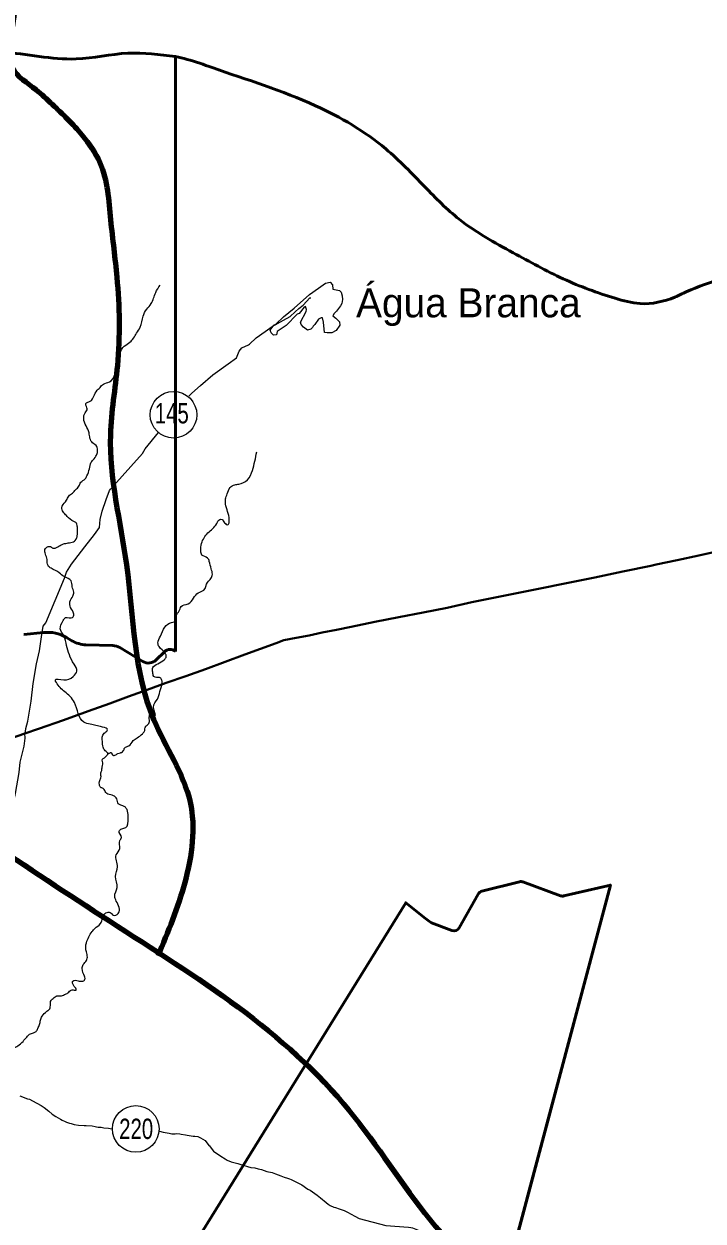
# Model space of a CAD drawing. Extents: x -1643653 to 4543381, y 1624270 to 13878484.
# Drawn here: x 611342 to 623027, y 8960077 to 8980683 of the extents above; entities that cross this region are included whole.
import ezdxf
from ezdxf.enums import TextEntityAlignment as Align

# ---------------------------------------------------------------- set-up
doc = ezdxf.new("R2010")
doc.units = 0
doc.header["$LTSCALE"] = 200
for name, color, linetype, lineweight in [('12', 7, 'Continuous', 25), ('21', 7, 'Continuous', 25), ('24', 7, 'Continuous', 25), ('48', 7, 'Continuous', 25), ('58', 7, 'Continuous', 13), ('59', 7, 'Continuous', 53), ('60', 7, 'Continuous', 13), ('9', 7, 'Continuous', 90)]:
    doc.layers.add(name, color=color, linetype=linetype, lineweight=lineweight)
doc.layers.add('41', color=7, linetype='Continuous')

msp = doc.modelspace()

# ---------------------------------------------------------------- linework, layer by layer
at = {"layer": '12'}
for points in [[(615222.8, 8975168.5), (615339, 8975277.8), (615490.8, 8975390.2), (615612.1, 8975473.5), (615808.6, 8975586), (615925.4, 8975649.3), (616008.4, 8975727.6), (616074.8, 8975783.8), (616145, 8975840), (616263.2, 8975966.3), (616268.5, 8975969.3), (616277.5, 8975970.4)], [(614179.1, 8974275.6), (614232, 8974325.6), (614380.4, 8974459), (614591.6, 8974640.6), (614857, 8974834.3), (614998.5, 8974937.7), (615021.7, 8974991.9), (615045, 8975053), (615091.5, 8975110.2), (615204.3, 8975158.4), (615222.8, 8975168.5)], [(612832.5, 8972676.8), (613380.5, 8973289.6), (613425.9, 8973370.8), (613657.1, 8973648.4)], [(612040.3, 8971143.9), (612075.9, 8971248.3), (612161.5, 8971384.7), (612387.3, 8971680.5), (612554.1, 8971895.1), (612640.6, 8972015.5), (612654.9, 8972153.7), (612690.4, 8972298), (612756.6, 8972498.4), (612812.5, 8972654.7), (612832.5, 8972676.8)], [(611360.5, 8968467.9), (611360.9, 8968494.9), (611366.6, 8968506), (611377.4, 8968558.1), (611408, 8968681.3), (611469.3, 8969025.9), (611498.7, 8969332.5), (611555.6, 8969669.1), (611608.8, 8969893.5), (611644.5, 8970132.9), (611675.2, 8970318.3), (611717, 8970376.4), (612040.3, 8971143.9)], [(610973, 8965953.3), (610994.3, 8966098.6), (611002.5, 8966316), (611033.2, 8966472.2), (611059.2, 8966633.6), (611105, 8966822.9), (611145.7, 8967062.3), (611155.3, 8967247.7), (611194.3, 8967437), (611259.2, 8967798.7), (611279.7, 8967975), (611318.7, 8968135.3), (611346, 8968249.5), (611361.8, 8968386.8), (611360.5, 8968467.9)], [(611269.6, 8962231), (611402.6, 8962182.1), (611435.5, 8962173.2), (611490.1, 8962144.2), (611638.5, 8962063.3), (611691.1, 8962029.4), (611771.1, 8961966.4), (611829.3, 8961918.4), (611889.1, 8961876.4), (611971.1, 8961828.5), (611997.8, 8961813.5), (612050.6, 8961788.6), (612077, 8961777.6), (612125.6, 8961761.6), (612153.7, 8961756.7), (612204.9, 8961738.7), (612281.6, 8961727.8), (612380.1, 8961723), (612410.5, 8961723), (612515.1, 8961715.2), (612566.3, 8961705.2), (612591.9, 8961698.3), (612616.6, 8961694.3), (612643, 8961692.3), (612669.5, 8961691.4), (612719.8, 8961683.5), (612795.6, 8961675.6), (612823.8, 8961668.6), (612864.6, 8961663.8)], [(613672.1, 8961625.4), (613738.4, 8961606.9), (613840.6, 8961591.1), (613866.3, 8961585.1), (613888.9, 8961581.1), (613942.1, 8961579.2), (613971.7, 8961581.3), (614023.1, 8961578.3), (614049.5, 8961572.4), (614124.5, 8961561.5), (614153.6, 8961554.5), (614252.3, 8961537.6), (614280.5, 8961536.7), (614332.5, 8961530.8), (614382, 8961510.8), (614463.3, 8961460.9), (614523.8, 8961379.8), (614532.2, 8961372.8), (614580.2, 8961308.8), (614605.9, 8961280.8), (614728.6, 8961192.9), (614806.5, 8961149.9), (614838.9, 8961123.9), (614908, 8961095), (615024.6, 8961065.1), (615056.6, 8961054.2), (615245.1, 8961000.4), (615313.2, 8960990.5), (615372, 8960976.5), (615403.6, 8960970.6), (615432.5, 8960962.6), (615523, 8960932.7), (615612.4, 8960910.8), (615673, 8960889.9), (615762.6, 8960853), (615820.4, 8960833), (615879.2, 8960814.1), (615910, 8960801.1), (615940.9, 8960791.2), (616125.3, 8960698.3), (616228.1, 8960625.3), (616267.4, 8960608.4), (616387.9, 8960522.4), (616444.1, 8960477.5), (616541.1, 8960393.5), (616575, 8960367.5), (616612, 8960346.5), (616675.8, 8960318.6), (616704.8, 8960308.6), (616763.6, 8960286.7), (616854.8, 8960258.8), (616911.9, 8960228.8), (616972.5, 8960193.8), (617033, 8960160.9), (617107.9, 8960123.1)], [(617107.9, 8960123.1), (617571.3, 8960000.1), (617961.2, 8959971.1), (617997, 8959967.1), (618026, 8959959.2), (618054, 8959949.2), (618114.7, 8959924.2), (618235.7, 8959862.3), (618293.7, 8959838.4), (618327.5, 8959827.4), (618413, 8959804.5), (618473.5, 8959791.6), (618533.2, 8959772.7), (618617.9, 8959748.8), (618652.5, 8959740.8), (618682.4, 8959731.8), (618711.4, 8959723.9), (618803.6, 8959709), (619586.3, 8959511.3)]]:
    msp.add_lwpolyline(points, dxfattribs=at)
at = {"layer": '12', "lineweight": 40}
for points in [[(623749, 8971693.5), (623336.6, 8971616.7), (622957.2, 8971536), (622583.2, 8971453.3), (622220.1, 8971379.6), (622127, 8971357.4)], [(622127, 8971357.4), (621646.3, 8971257.5), (621405.3, 8971207.1)], [(621405.3, 8971207.1), (621164.3, 8971156.6), (620679.5, 8971055.7), (620194.7, 8970957.7), (619622.5, 8970843.7), (619047.4, 8970728.6), (618626.9, 8970634.8), (618210.5, 8970553), (617794.1, 8970471.2), (617379.1, 8970389.4), (616970.9, 8970302.6), (616723.1, 8970254.2)], [(616723.1, 8970254.2), (616475.2, 8970206.7), (616247.5, 8970158.2), (616024, 8970116.8), (615816.8, 8970075.4), (615681.8, 8970025.2), (615145.1, 8969827), (614804, 8969702.3), (614465.5, 8969579.5), (614127, 8969456.8), (613790, 8969340.1), (613461.1, 8969222.4), (613140.4, 8969103.7), (612819.7, 8968986), (612449.8, 8968852.2), (612021.1, 8968699.3), (611592.4, 8968549.4), (611360.5, 8968467.9)], [(611360.5, 8968467.9), (611013.3, 8968346.2), (610681, 8968223.4), (610434.1, 8968141.9), (610250.3, 8968070.5), (610141.5, 8968028.3), (609861, 8967928.7)]]:
    msp.add_lwpolyline(points, dxfattribs=at)
at = {"layer": '21'}
msp.add_lwpolyline([(616255.9, 8976024.9), (616407.9, 8976137.7), (616530.4, 8976221), (616608.8, 8976240.7), (616653, 8976191.6), (616657.9, 8976118.1), (616770.6, 8976093.6), (616800, 8976064.1), (616819.6, 8976005.3), (616824.5, 8975941.5), (616814.7, 8975872.9), (616790.2, 8975828.8), (616721.6, 8975740.5), (616677.5, 8975701.2), (616657.9, 8975657.1), (616706.9, 8975617.9), (616770.6, 8975554.1), (616780.4, 8975495.3), (616716.7, 8975407), (616638.3, 8975367.8), (616559.8, 8975367.8), (616515.7, 8975372.7), (616496.1, 8975549.2), (616481.4, 8975622.8), (616456.9, 8975622.8), (616407.9, 8975603.2), (616349.1, 8975510), (616319.6, 8975480.6), (616304.9, 8975456.1), (616280.4, 8975426.7), (616221.6, 8975411.9), (616153, 8975461), (616113.8, 8975510), (616099, 8975549.2), (616197.1, 8975730.7), (616206.9, 8975769.9), (616187.3, 8975818.9), (616162.8, 8975809.1), (616079.4, 8975696.3), (616045.1, 8975686.5), (615853.9, 8975490.4), (615702, 8975387.4), (615687.3, 8975333.5), (615638.2, 8975323.7), (615594.1, 8975367.8), (615579.4, 8975411.9), (615643.2, 8975495.3), (615677.5, 8975514.9), (615809.8, 8975642.4), (615991.2, 8975789.5)], close=True, dxfattribs=at)
at = {"layer": '24'}
for points in [[(612653, 8974423.1), (612709.6, 8974484.8), (612812.4, 8974520.8), (612910, 8974644.2), (612987.1, 8974870.5), (612997.4, 8975019.7), (613069.4, 8975138), (613167, 8975204.8), (613280.1, 8975359.1), (613341.8, 8975462), (613393.2, 8975652.3), (613454.9, 8975770.6), (613532, 8975868.3), (613609.1, 8976058.6), (613686.2, 8976187.2)], [(612667.9, 8967747.4), (612667.9, 8967790.6), (612680.2, 8967833.7), (612689.4, 8967892.3), (612701.8, 8967938.6), (612692.5, 8967987.9), (612692.5, 8968024.9), (612726.4, 8968049.6), (612775.7, 8968098.9), (612785, 8968114.3), (612741.8, 8968172.9), (612704.8, 8968231.5), (612692.5, 8968339.4), (612692.5, 8968425.8), (612738.8, 8968487.5), (612781.9, 8968533.7), (612694.2, 8968580), (612482.9, 8968630.8), (612373, 8968664.6), (612212.4, 8969002.9), (612043.3, 8969189), (611899.7, 8969349.7), (611882.8, 8969392), (612026.5, 8969392), (612187.1, 8969451.2), (612254.7, 8969544.2), (612204, 8969662.7), (612077.2, 8969984.1), (612026.5, 8970153.2), (611967.3, 8970271.6), (612018, 8970415.4), (612059.6, 8970464.8), (612178.6, 8970464.8), (612198.5, 8970524.3), (612143.9, 8970638.6), (612134, 8970737.9), (612183.6, 8970832.2), (612198.5, 8970901.7), (612173.7, 8970996.1), (612153.8, 8971095.4), (612034.7, 8971169.8), (611950.4, 8971234.4), (611811.4, 8971313.8), (611756.8, 8971358.5), (611742, 8971462.8), (611712.2, 8971557.2), (611702.3, 8971636.6), (611756.8, 8971686.2), (611801.5, 8971686.2), (611829.2, 8971666.8), (611881.3, 8971661.6), (611964.6, 8971705.9), (612040.2, 8971737.1), (612128.7, 8971752.8), (612212, 8971778.8), (612238.1, 8971812.7), (612258.9, 8971872.6), (612264.1, 8971989.9), (612258.9, 8972052.5), (612245.9, 8972091.6), (612199, 8972120.2), (612087, 8972203.6), (612029.7, 8972268.8), (611993.3, 8972341.7), (612000.3, 8972381.2), (612077.3, 8972484.1), (612113.3, 8972556.1), (612180.2, 8972607.5), (612231.6, 8972664.1), (612288.1, 8972725.8), (612318.9, 8972792.7), (612396, 8972854.4), (612426.9, 8972905.8), (612468, 8973024.1), (612498.8, 8973137.3), (612550.2, 8973199), (612601.6, 8973286.4), (612606.8, 8973368.7), (612596.5, 8973409.9), (612524.5, 8973471.6), (612478.3, 8973553.9), (612462.8, 8973646.5), (612370.3, 8973888.2), (612396, 8973991.1), (612432, 8974057.9), (612406.3, 8974140.2), (612416.6, 8974160.8), (612473.1, 8974181.4), (612555.4, 8974299.7), (612622.2, 8974397.4), (612653, 8974423.1)], [(612786.7, 8968107.3), (612801.6, 8968128.4), (612825.4, 8968137.6), (612841.8, 8968141.2), (612849.1, 8968135.7), (612863.8, 8968104.6), (612885.7, 8968091.8), (612907.7, 8968095.5), (612936.9, 8968110.1), (612958.9, 8968126.6), (613002.8, 8968135.7), (613019.2, 8968144.9), (613052.1, 8968168.7), (613075.9, 8968223.6), (613149.1, 8968256.5), (613222.2, 8968346.2), (613291.7, 8968393.7), (613379.5, 8968463.3), (613410.6, 8968499.9), (613419.7, 8968521.8), (613428.9, 8968573.1), (613434.3, 8968587.7), (613492.9, 8968642.6), (613500.2, 8968675.6), (613500.2, 8968774.4), (613520.8, 8968819.7), (613563.5, 8968810.2), (613601.5, 8968781.7), (613573, 8968914.7), (613639.4, 8969062), (613682.2, 8969190.2), (613720.1, 8969337.5), (613710.7, 8969399.2), (613677.4, 8969432.5), (613601.5, 8969437.2), (613577.7, 8969451.5), (613558.7, 8969522.8), (613558.7, 8969603.5), (613644.2, 8969670), (613758.1, 8969741.3), (613791.3, 8969793.5), (613772.4, 8969850.5), (613667.9, 8969964.5), (613648.9, 8970026.3), (613691.7, 8970145), (613767.6, 8970301.8), (613881.6, 8970377.8), (613929, 8970392), (613962.2, 8970444.3), (613976.5, 8970529.8), (614009.7, 8970567.8), (614047.7, 8970658), (614166.4, 8970700.8), (614261.3, 8970800.5), (614342, 8970890.8), (614437, 8970938.3), (614503.4, 8971071.3), (614560.4, 8971137.8), (614584.1, 8971209.1), (614565.1, 8971304.1), (614531.9, 8971432.3), (614503.4, 8971489.3), (614403.7, 8971541.6), (614384.7, 8971608.1), (614399, 8971741.1), (614508.2, 8971921.6), (614660.1, 8972083.1), (614712.3, 8972154.3), (614750.3, 8972154.3), (614793, 8972097.3), (614854.7, 8972064.1), (614873.7, 8972111.6), (614816.7, 8972387.1), (614812, 8972505.8), (614840.4, 8972594.7), (614887.9, 8972703.9), (614973.4, 8972751.4), (615039.8, 8972760.9), (615187, 8972836.9), (615272.4, 8972998.4), (615315.2, 8973159.9), (615348.4, 8973316.7)], [(610437.2, 8962206.7), (610489.2, 8962352.5), (610507, 8962405.6), (610591.1, 8962494.2), (610608.8, 8962534.1), (610569, 8962587.3), (610569, 8962636), (610622.1, 8962671.5), (610723.9, 8962746.8), (610781.5, 8962826.6), (610843.5, 8962831), (610865.6, 8962932.9), (610878.9, 8962999.4), (610927.6, 8963021.5), (610989.6, 8963039.3), (611153.5, 8963052.6), (611237.6, 8963092.4), (611326.2, 8963170.3), (611391.1, 8963243.8), (611437.2, 8963291.6), (611507.3, 8963317.3), (611551.7, 8963341.2), (611579, 8963390.8), (611611.5, 8963460.9), (611625.2, 8963534.4), (611655.9, 8963601), (611737.9, 8963688.2), (611785.7, 8963732.7), (611797.7, 8963804.5), (611808, 8963871.1), (611830.2, 8963895.1), (611896.8, 8963948.1), (611919, 8963954.9), (611970.2, 8963951.5), (612038.6, 8963975.4), (612098.4, 8964004.5), (612127.4, 8964033.5), (612190.6, 8964055.8), (612224.8, 8964050.6), (612238.5, 8964052.3), (612240.2, 8964069.4), (612206, 8964115.6), (612185.5, 8964161.7), (612177, 8964187.4), (612183.8, 8964207.9), (612226.5, 8964221.6), (612276, 8964211.3), (612310.2, 8964206.2), (612354.6, 8964207.9), (612385.4, 8964225), (612393.9, 8964254), (612385.4, 8964289.9), (612343.5, 8964423.3), (612364, 8964491.7), (612418.7, 8964560.1), (612432.3, 8964642.1), (612411.8, 8964731), (612405, 8964792.5), (612418.7, 8964867.8), (612514.3, 8965059.2), (612562.2, 8965113.9), (612657.8, 8965196), (612753.5, 8965380.6), (612828.7, 8965387.4), (612876.5, 8965339.6), (612965.4, 8965373.7), (612931.2, 8965585.7), (612903.9, 8965667.8), (612944.9, 8965818.2), (612917.5, 8966009.7), (612951.7, 8966173.8), (612931.2, 8966378.9), (612992.7, 8966488.3), (612992.7, 8966625.1), (613020, 8966679.8), (612979, 8966789.2), (613026.9, 8966830.2), (613095.2, 8966850.7), (613136.2, 8967014.8), (613067.9, 8967213.1), (612965.4, 8967261), (612938, 8967343), (612883.4, 8967397.7), (612787.7, 8967425.1), (612753.5, 8967452.4), (612705.7, 8967520.8), (612658.6, 8967543.9), (612640.1, 8967590.1), (612640.1, 8967642.6), (612667.9, 8967707.3), (612667.9, 8967747.4)]]:
    msp.add_spline(points, degree=3, dxfattribs=at)
at = {"layer": '48'}
for centre in [(613915.8, 8973955.5), (613266.4, 8961662.9)]:
    msp.add_circle(centre, 401.3, dxfattribs=at)
at = {"layer": '58'}
for points in [[(601221.6, 8978295.4), (601225.9, 8978295.2), (602040.5, 8978228.3), (602729, 8978352.6), (603098.3, 8978363.8), (603826.1, 8978691.5), (605382.2, 8979104.7), (606925.6, 8979530.7), (607614.7, 8979782.2), (608494.2, 8979905.8), (609628.7, 8980104.6), (610966.5, 8980200.8), (612239.3, 8980081.1), (613131.4, 8980179.2), (613948.8, 8980121)], [(613948.8, 8980121), (614149.6, 8980073.3), (614581.8, 8979931.6), (616361, 8979275.7), (617566.6, 8978533.2), (618237.8, 8977881.9), (618833.2, 8977319.9), (619759.6, 8976743.8), (620623, 8976295.2), (621512.5, 8975960.9), (621945, 8975870.1), (622544.2, 8975982.1), (622735.8, 8976070.3), (623374, 8976322), (623974.5, 8976675.6), (624627.1, 8977219.8), (625050.7, 8977803), (625410.5, 8978361.1), (625972.2, 8978587.6), (626239.9, 8978637.4), (628239.2, 8978616.5), (628372, 8978627.3)]]:
    msp.add_spline(points, degree=3, dxfattribs=at)
at = {"layer": '59'}
for p, q in [((613948.7, 8969883.2), (613948.7, 8980120.9)), ((611342.5, 8970171.8), (611676.3, 8970207.3)), ((611676.3, 8970207.3), (611342.5, 8970171.8)), ((612075.1, 8970120.8), (612169.1, 8970065.4)), ((612169.1, 8970065.4), (612075.1, 8970120.8)), ((612408.7, 8969996.3), (612870.4, 8969982.9)), ((612870.4, 8969982.9), (612408.7, 8969996.3)), ((612992.2, 8969947.1), (613386.2, 8969709.5)), ((613386.2, 8969709.5), (612992.2, 8969947.1)), ((613618.1, 8969737.2), (613758.7, 8969876.6)), ((613758.7, 8969876.6), (613618.1, 8969737.2)), ((621434.1, 8965861.3), (618257.6, 8953925.9)), ((619220.9, 8965753.9), (619869, 8965917.2)), ((619220.9, 8965753.9), (619869, 8965917.2)), ((619927.8, 8965914.1), (620574.7, 8965677)), ((619927.8, 8965914.1), (620574.7, 8965677)), ((620631.9, 8965673.6), (621434.1, 8965861.3)), ((618829.8, 8965123.2), (619158.2, 8965706)), ((618829.8, 8965123.2), (619158.2, 8965706)), ((618356.7, 8965212), (618707.1, 8965078.8)), ((618356.7, 8965212), (618707.1, 8965078.8))]:
    msp.add_line(p, q, dxfattribs=at)
for points in [[(613948.8, 8980121), (613948.7, 8980120.9), (613948.7, 8969883.2)], [(620631.9, 8965673.6), (621434.1, 8965861.3), (618257.6, 8953925.9), (618257.6, 8953925.9)], [(612430.1, 8956693.8), (617911.2, 8965554.7), (618251.3, 8965287.2), (618322.3, 8965231.4)], [(612430.2, 8956693.8), (617911.2, 8965554.7), (618251.3, 8965287.2), (618322.3, 8965231.4)]]:
    msp.add_lwpolyline(points, dxfattribs=at)
for centre, radius, start, end in [((611744.9, 8969560.9), 650, 59.47029, 96.06492), ((611744.9, 8969560.9), 650, 59.47029, 96.06492), ((612423.1, 8970496.1), 500, 239.47029, 268.34098), ((612423.1, 8970496.1), 500, 239.47029, 268.34098), ((612863.1, 8969733), 250, 58.905, 88.34098), ((612863.1, 8969733), 250, 58.905, 88.34098), ((613857.3, 8969777.2), 140, 49.20383, 134.75339), ((613857.3, 8969777.2), 140, 49.20383, 134.75339), ((613484.4, 8969872.2), 190, 238.905, 314.75339), ((613484.4, 8969872.2), 190, 238.905, 314.75339), ((619245.3, 8965657), 100, 104.14129, 150.60262), ((619245.3, 8965657), 100, 104.14129, 150.60262), ((619893.4, 8965820.2), 100, 69.87097, 104.14129), ((619893.4, 8965820.2), 100, 69.87097, 104.14129), ((620609.1, 8965770.9), 100, 249.87097, 283.17463), ((620609.1, 8965770.9), 100, 249.87097, 283.17463), ((618403.3, 8965334.4), 131, 231.82651, 249.1896), ((618403.3, 8965334.4), 131, 231.82651, 249.1896), ((618742.6, 8965172.3), 100, 249.1896, 330.60262), ((618742.6, 8965172.3), 100, 249.1896, 330.60262)]:
    msp.add_arc(centre, radius, start, end, dxfattribs=at)
for points in [[(613948.8, 8980121), (613131.4, 8980179.2), (612239.3, 8980081.1), (610966.5, 8980200.8), (609628.7, 8980104.6), (608494.2, 8979905.8), (607614.7, 8979782.2), (606925.6, 8979530.7), (605382.2, 8979104.7), (603826.1, 8978691.5), (603098.3, 8978363.8), (602729, 8978352.6), (602040.5, 8978228.3), (601225.9, 8978295.2), (601221.6, 8978295.4)], [(628372, 8978627.3), (628239.2, 8978616.5), (626239.9, 8978637.4), (625972.2, 8978587.6), (625410.5, 8978361.1), (625050.7, 8977803), (624627.1, 8977219.8), (623974.5, 8976675.6), (623374, 8976322), (622735.8, 8976070.3), (622544.2, 8975982.1), (621945, 8975870.1), (621512.5, 8975960.9), (620623, 8976295.2), (619759.6, 8976743.8), (618833.2, 8977319.9), (618237.8, 8977881.9), (617566.6, 8978533.2), (616361, 8979275.7), (614581.8, 8979931.6), (614149.6, 8980073.3), (613948.8, 8980121)]]:
    msp.add_spline(points, degree=3, dxfattribs=at)
at = {"layer": '60', "lineweight": 25}
msp.add_spline([(814781, 9009175.5), (814787.2, 9009173.4), (814796.9, 9009173.4), (814799.4, 9009172.4), (814805.1, 9009174.5), (814805.6, 9009176.5), (814811.7, 9009179.5), (814811.7, 9009179.5), (814801.5, 9009181), (814790.7, 9009181.5), (814784.1, 9009183.1), (814777.4, 9009185.1), (814778.4, 9009175.5)], degree=3, dxfattribs=at)
at = {"layer": '9'}
for points in [[(607019.9, 8987628.8), (608117.9, 8987072.5), (609319, 8986220.3), (609831, 8985717.6), (610444.6, 8985240.9), (611083, 8984865.7), (611314.6, 8984437), (611367.4, 8984108.2), (611371.5, 8983424.7), (611351.3, 8982538.5), (611228.8, 8981727.5), (611158.3, 8980739.6), (611137.7, 8979929.4), (611547.1, 8979552.5), (611828.5, 8979301.3), (612340.6, 8978773.3), (612648.8, 8978294.5), (612832.8, 8977308.5), (612940.5, 8976321.9), (612949.5, 8974803), (612829.3, 8973612.2), (613105.4, 8971372.7), (613572.8, 8968712.3), (614200.8, 8967292.3), (614110, 8965907), (613645.9, 8964639.4)], [(592698.5, 8977198.4), (599903.5, 8973292.7), (608459.2, 8968138.2), (612674.8, 8965332.6), (616842, 8962096.4), (620005, 8958671.2), (621134, 8957974.7), (621473.4, 8956805.3), (621586.2, 8956597.5)]]:
    msp.add_spline(points, degree=3, dxfattribs=at)

# ---------------------------------------------------------------- texts
at = {"layer": '41'}
msp.add_text('Água Branca', height=500, dxfattribs=at).set_placement((617056.5, 8975633.4))
at = {"layer": '48', "width": 0.75}
for s, p in [('145', (613885.7, 8973806.7)), ('220', (613273, 8961489.6))]:
    msp.add_text(s, height=350, dxfattribs=at).set_placement(p, align=Align.CENTER)

doc.saveas('drawing.dxf')
